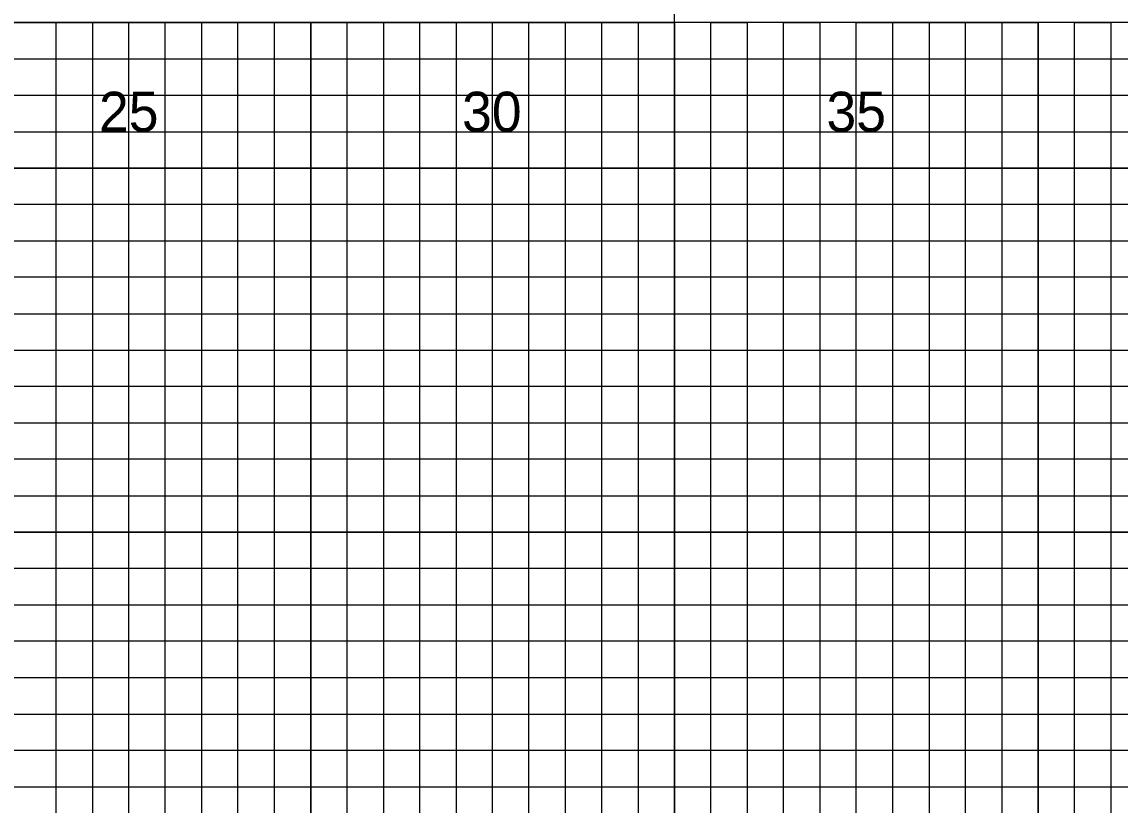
# Model space of a CAD drawing. Extents: x -4 to 103, y -2 to 6583.
# Drawn here: x 74.78 to 89.88, y 1467.75 to 1478.51 of the extents above; entities that cross this region are included whole.
import ezdxf

# ---------------------------------------------------------------- set-up
doc = ezdxf.new("R2010")
doc.units = 0
for name, color, linetype in [('Prop XS Offset Labels', 7, 'Continuous'), ('Sheet Cross Section CELL', 7, 'Continuous'), ('Sheet Cross Section Grid Major CELL', 7, 'Continuous'), ('Sheet Cross Section Grid Middle CELL', 7, 'Continuous'), ('Sheet DOT Grid CELL', 7, 'Continuous')]:
    doc.layers.add(name, color=color, linetype=linetype)

msp = doc.modelspace()

# ---------------------------------------------------------------- linework, layer by layer
at = {"layer": 'Sheet Cross Section CELL'}
for points in [[(83.75, 1481.5), (74.25, 1481.5), (74.25, 1478.5), (83.75, 1478.5)], [(83.75, 1481.5), (90, 1481.5), (90, 1478.5), (83.75, 1478.5)]]:
    msp.add_lwpolyline(points, close=True, dxfattribs=at)
at = {"layer": 'Sheet Cross Section Grid Major CELL'}
for points in [[(76.25, 1416.5), (76.25, 1478.5), (78.75, 1478.5), (78.75, 1416.5)], [(81.25, 1416.5), (81.25, 1478.5), (83.75, 1478.5), (83.75, 1416.5)], [(86.25, 1416.5), (86.25, 1478.5), (88.75, 1478.5), (88.75, 1416.5)], [(0, 1474), (102.5, 1474), (102.5, 1476.5), (0, 1476.5)], [(0, 1469), (102.5, 1469), (102.5, 1471.5), (0, 1471.5)]]:
    msp.add_lwpolyline(points, dxfattribs=at)
at = {"layer": 'Sheet Cross Section Grid Middle CELL'}
for points in [[(0, 1478), (102.5, 1478), (102.5, 1478.5), (0, 1478.5)], [(75.25, 1416.5), (75.25, 1478.5), (75.75, 1478.5), (75.75, 1416.5)], [(76.75, 1416.5), (76.75, 1478.5), (77.25, 1478.5), (77.25, 1416.5)], [(77.75, 1416.5), (77.75, 1478.5), (78.25, 1478.5), (78.25, 1416.5)], [(79.25, 1416.5), (79.25, 1478.5), (79.75, 1478.5), (79.75, 1416.5)], [(80.25, 1416.5), (80.25, 1478.5), (80.75, 1478.5), (80.75, 1416.5)], [(81.75, 1416.5), (81.75, 1478.5), (82.25, 1478.5), (82.25, 1416.5)], [(82.75, 1416.5), (82.75, 1478.5), (83.25, 1478.5), (83.25, 1416.5)], [(84.25, 1416.5), (84.25, 1478.5), (84.75, 1478.5), (84.75, 1416.5)], [(85.25, 1416.5), (85.25, 1478.5), (85.75, 1478.5), (85.75, 1416.5)], [(86.75, 1416.5), (86.75, 1478.5), (87.25, 1478.5), (87.25, 1416.5)], [(87.75, 1416.5), (87.75, 1478.5), (88.25, 1478.5), (88.25, 1416.5)], [(89.25, 1416.5), (89.25, 1478.5), (89.75, 1478.5), (89.75, 1416.5)], [(0, 1477), (102.5, 1477), (102.5, 1477.5), (0, 1477.5)], [(0, 1475.5), (102.5, 1475.5), (102.5, 1476), (0, 1476)], [(0, 1474.5), (102.5, 1474.5), (102.5, 1475), (0, 1475)], [(0, 1473), (102.5, 1473), (102.5, 1473.5), (0, 1473.5)], [(0, 1472), (102.5, 1472), (102.5, 1472.5), (0, 1472.5)], [(0, 1470.5), (102.5, 1470.5), (102.5, 1471), (0, 1471)], [(0, 1469.5), (102.5, 1469.5), (102.5, 1470), (0, 1470)], [(0, 1468), (102.5, 1468), (102.5, 1468.5), (0, 1468.5)]]:
    msp.add_lwpolyline(points, dxfattribs=at)
at = {"layer": 'Sheet DOT Grid CELL'}
for p, q in [((76.25, 1416.5), (76.25, 1478.5)), ((78.75, 1416.5), (78.75, 1478.5)), ((81.25, 1416.5), (81.25, 1478.5)), ((83.75, 1416.5), (83.75, 1478.5)), ((86.25, 1416.5), (86.25, 1478.5)), ((88.75, 1416.5), (88.75, 1478.5)), ((0, 1476.5), (102.5, 1476.5)), ((0, 1474), (102.5, 1474)), ((0, 1471.5), (102.5, 1471.5)), ((0, 1469), (102.5, 1469))]:
    msp.add_line(p, q, dxfattribs=at)

# ---------------------------------------------------------------- texts
at = {"layer": 'Prop XS Offset Labels'}
for s, p in [('25', (75.84, 1477)), ('30', (80.831, 1477)), ('35', (85.84, 1477))]:
    msp.add_text(s, height=0.55, dxfattribs=at).set_placement(p)

doc.saveas('drawing.dxf')
